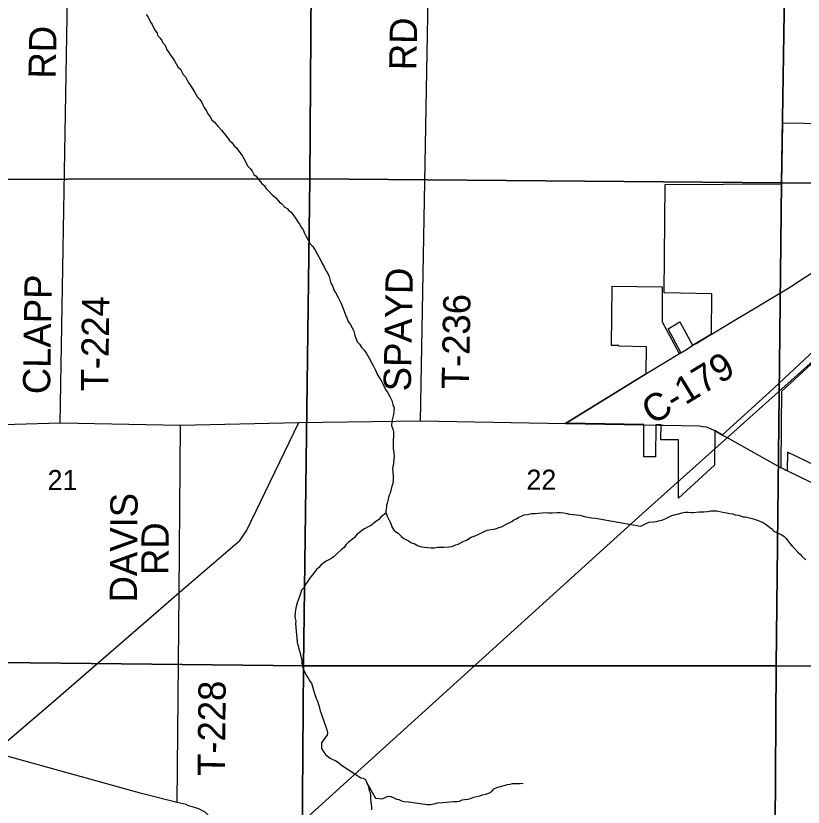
# Model space of a CAD drawing. Extents: x -8.5 to 18.7, y -20.3 to 7.
# Drawn here: x 4.267 to 7.549, y -7.375 to -4.076 of the extents above; entities that cross this region are included whole.
import ezdxf

# ---------------------------------------------------------------- set-up
doc = ezdxf.new("R2010")
doc.units = 0
for name, color, linetype in [('GM_X_Corporation', 7, 'Continuous'), ('GM_X_County_Road', 7, 'Continuous'), ('GM_X_County_Road_Text', 7, 'Continuous'), ('GM_X_Minor_River', 7, 'Continuous'), ('GM_X_Rail_Line', 7, 'Continuous'), ('GM_X_Section', 7, 'Continuous'), ('GM_X_Section_Text', 7, 'Continuous'), ('GM_X_Township_Road', 7, 'Continuous'), ('GM_X_Township_Road_Text', 7, 'Continuous')]:
    doc.layers.add(name, color=color, linetype=linetype)

msp = doc.modelspace()

# ---------------------------------------------------------------- linework, layer by layer
at = {"layer": 'GM_X_Corporation'}
for points in [[(7.6162, -5.4517), (7.4083, -5.6456), (7.2125, -5.8228), (7.1812, -5.8053), (7.1796, -5.9498), (7.0292, -6.0874), (7.0295, -5.8438), (6.9564, -5.8442), (6.9568, -5.7814), (6.9349, -5.7808), (6.9342, -5.914), (6.8848, -5.9143), (6.8853, -5.7799), (6.5584, -5.7741), (6.8949, -5.5666), (6.8964, -5.456), (6.7814, -5.4539), (6.7811, -5.4507), (6.75, -5.4505), (6.7532, -5.2038), (6.9614, -5.2056), (6.9611, -5.3523), (7.0324, -5.4834), (7.0392, -5.4793), (6.9858, -5.381), (7.0347, -5.3519), (7.0879, -5.4498), (7.1663, -5.4023), (7.168, -5.2346), (6.9698, -5.2317), (6.9742, -4.7789), (7.4606, -4.7767), (7.4642, -4.5224), (7.6393, -4.5249)], [(7.599, -5.9513), (7.4835, -5.8949), (7.483, -5.9725), (7.4579, -5.9599), (7.4591, -5.782), (7.4601, -5.6404), (7.7395, -5.3837)]]:
    msp.add_lwpolyline(points, dxfattribs=at)
at = {"layer": 'GM_X_County_Road'}
for p, q in [((7.5189, -5.1914), (7.6035, -5.1361)), ((7.364, -5.2848), (7.3984, -5.2641)), ((5.4467, -5.7719), (5.954, -5.7639)), ((5.954, -5.7639), (6.5588, -5.7752)), ((6.5588, -5.7752), (6.8856, -5.781)), ((6.8856, -5.781), (6.9468, -5.7821)), ((6.9468, -5.7821), (6.9672, -5.7824)), ((7.2414, -5.8398), (7.4548, -5.959))]:
    msp.add_line(p, q, dxfattribs=at)
for points in [[(7.4501, -5.2332), (7.5071, -5.1991), (7.5189, -5.1914)], [(7.3984, -5.2641), (7.4104, -5.2569), (7.4501, -5.2332)], [(7.2089, -5.3779), (7.2538, -5.3509), (7.364, -5.2848)], [(7.1037, -5.4416), (7.1668, -5.4034), (7.19, -5.3894), (7.2089, -5.3779)], [(7.0553, -5.4709), (7.0884, -5.4509), (7.1037, -5.4416)], [(7.0379, -5.4814), (7.0396, -5.4804), (7.0553, -5.4709)], [(6.9005, -5.5646), (6.9742, -5.52), (7.0329, -5.4845), (7.0379, -5.4814)], [(6.5588, -5.7752), (6.8954, -5.5677), (6.9005, -5.5646)], [(1.4386, -6.2679), (1.6338, -6.289), (1.9724, -6.3285), (2.2604, -6.3598), (2.4084, -6.3158), (2.9288, -6.1532), (3.447, -5.9921), (3.9681, -5.8356), (4.1679, -5.781), (4.452, -5.7727), (4.9537, -5.7822), (5.4467, -5.7719)], [(4.9478, -6.4796), (5.2004, -6.2633), (5.2283, -6.2227), (5.4467, -5.7719)], [(6.9672, -5.7824), (7.1163, -5.7851), (7.1314, -5.7876), (7.1464, -5.7902), (7.1761, -5.8033), (7.1872, -5.8095)], [(7.1872, -5.8095), (7.2129, -5.8239), (7.2414, -5.8398)], [(7.4548, -5.959), (7.4583, -5.961), (7.4738, -5.9688)], [(7.4738, -5.9688), (7.4834, -5.9736), (7.7157, -6.0848), (7.8622, -6.1507), (7.995, -6.2131), (8.0385, -6.2304), (8.0583, -6.2383), (8.0724, -6.2443), (8.075, -6.2454), (8.0822, -6.2476)], [(2.4374, -8.6715), (2.9094, -8.262), (3.4268, -7.8159), (4.1748, -7.1472), (4.4142, -6.9428), (4.8208, -6.5915), (4.9478, -6.4796)]]:
    msp.add_lwpolyline(points, dxfattribs=at)
at = {"layer": 'GM_X_Minor_River'}
for points in [[(4.8102, -4.0712), (4.8192, -4.082), (4.8281, -4.1033), (4.8356, -4.1125), (4.8452, -4.1339), (4.8564, -4.1484), (4.8578, -4.1575), (4.869, -4.1698), (4.8758, -4.179), (4.8802, -4.1897), (4.8892, -4.1989), (4.8973, -4.2187), (4.9063, -4.2309), (4.9122, -4.2401), (4.9205, -4.2516), (4.9294, -4.2638), (4.9428, -4.289), (4.9533, -4.299), (4.9652, -4.3211), (4.9749, -4.3311), (4.9861, -4.3525), (4.9958, -4.3663), (5.0047, -4.3815), (5.0129, -4.3961), (5.024, -4.4152), (5.0345, -4.4259), (5.0427, -4.4381), (5.0472, -4.4473), (5.0531, -4.4587), (5.0613, -4.4717), (5.0695, -4.4862), (5.077, -4.4969), (5.0844, -4.5099), (5.0957, -4.5192), (5.1099, -4.5368), (5.1241, -4.5536), (5.1338, -4.5651), (5.1421, -4.5758), (5.1578, -4.5965), (5.1683, -4.6042), (5.178, -4.6187), (5.187, -4.6272), (5.1945, -4.6364), (5.2057, -4.6517), (5.2124, -4.6616), (5.2183, -4.6716), (5.2228, -4.6815), (5.2324, -4.7021), (5.2444, -4.7128), (5.2526, -4.7243), (5.2593, -4.7373), (5.2691, -4.745), (5.2803, -4.7595), (5.293, -4.7748), (5.302, -4.7841), (5.3095, -4.7948), (5.3222, -4.8078), (5.3365, -4.8224), (5.3508, -4.8347), (5.3665, -4.8538), (5.3763, -4.86), (5.389, -4.8738), (5.3988, -4.8792), (5.4063, -4.8892), (5.4153, -4.8953), (5.4265, -4.9099), (5.4332, -4.9198), (5.4429, -4.9351), (5.4496, -4.9451), (5.4571, -4.9573), (5.4653, -4.9688), (5.4712, -4.9817), (5.4794, -4.9985), (5.4861, -5.0107), (5.4935, -5.0252), (5.5047, -5.0383), (5.5159, -5.0566), (5.5233, -5.0681), (5.53, -5.0803), (5.539, -5.0956), (5.5441, -5.1093), (5.5523, -5.1231)], [(5.5523, -5.1231), (5.559, -5.1383), (5.5672, -5.1505), (5.5738, -5.1635), (5.5804, -5.1902), (5.587, -5.2024), (5.5944, -5.2222), (5.6011, -5.2314), (5.6056, -5.2413), (5.613, -5.2528), (5.6189, -5.2665), (5.6249, -5.2779), (5.6308, -5.2932), (5.6359, -5.3077), (5.6411, -5.3229), (5.6477, -5.3359), (5.6529, -5.3504), (5.6603, -5.3618), (5.6693, -5.3764), (5.6745, -5.3871), (5.6788, -5.4038), (5.6817, -5.4137), (5.6854, -5.4229), (5.6906, -5.4358), (5.6996, -5.445), (5.71, -5.4603), (5.719, -5.4703), (5.7287, -5.4833), (5.7406, -5.5039), (5.751, -5.5238), (5.7585, -5.536), (5.7644, -5.5474), (5.7762, -5.5749), (5.7852, -5.5879), (5.7911, -5.5994), (5.8001, -5.6154), (5.8045, -5.6253), (5.8104, -5.6375), (5.8179, -5.6482), (5.8276, -5.6658), (5.8342, -5.6803), (5.8393, -5.6971), (5.8437, -5.7123), (5.8436, -5.7237), (5.8411, -5.7381), (5.8348, -5.7653), (5.8338, -5.7835), (5.8382, -5.7988), (5.8418, -5.8102), (5.8416, -5.8322), (5.8407, -5.8428), (5.8403, -5.88), (5.8423, -5.8998), (5.8437, -5.9135), (5.8428, -5.9256), (5.8419, -5.9355), (5.8411, -5.9446), (5.8394, -5.9552), (5.8378, -5.9643), (5.8397, -5.9939), (5.8396, -6.0106), (5.8386, -6.0258), (5.8347, -6.0371), (5.8275, -6.0659), (5.8221, -6.0765), (5.8189, -6.0909), (5.8149, -6.1075), (5.8118, -6.1166), (5.8117, -6.1257), (5.8093, -6.1363), (5.8099, -6.147), (5.8158, -6.1622), (5.8203, -6.1729), (5.8262, -6.1843), (5.8314, -6.1965), (5.8351, -6.2057), (5.8447, -6.221), (5.8628, -6.2341), (5.874, -6.2456), (5.8853, -6.2548), (5.9042, -6.2649), (5.9162, -6.2726), (5.9276, -6.2758), (5.9449, -6.2858), (5.96, -6.2898), (5.9706, -6.2914), (5.9835, -6.2923), (5.9979, -6.294), (6.0131, -6.2934), (6.0245, -6.2912), (6.0374, -6.2914), (6.0518, -6.2908), (6.0715, -6.2902), (6.0852, -6.2889), (6.1012, -6.2814), (6.1104, -6.2785), (6.1317, -6.2673), (6.1462, -6.2614), (6.1646, -6.2495), (6.1783, -6.2458), (6.192, -6.2399)], [(5.8094, -6.1488), (5.8038, -6.153), (5.7892, -6.1657), (5.7785, -6.177), (5.7685, -6.1845), (5.7594, -6.1905), (5.7502, -6.1987), (5.7387, -6.2054), (5.7212, -6.2143), (5.7097, -6.2211), (5.699, -6.2316), (5.6898, -6.2375), (5.679, -6.2503), (5.6691, -6.2586), (5.6545, -6.2706), (5.6446, -6.2796), (5.636, -6.2931), (5.6253, -6.3014), (5.6069, -6.3179), (5.5939, -6.3299), (5.584, -6.3366), (5.5725, -6.3433), (5.5611, -6.3493), (5.5473, -6.3598), (5.5381, -6.3657), (5.5304, -6.3755), (5.5205, -6.3838), (5.512, -6.3951), (5.502, -6.4079), (5.4912, -6.4222), (5.4842, -6.4327), (5.475, -6.4471), (5.4688, -6.4591), (5.458, -6.4704), (5.4533, -6.4848), (5.4478, -6.5014), (5.4439, -6.5113), (5.44, -6.5234), (5.4352, -6.5385), (5.4336, -6.5522), (5.4319, -6.5628), (5.431, -6.5787), (5.4316, -6.5878), (5.4338, -6.6), (5.4329, -6.6098), (5.4343, -6.625), (5.4356, -6.6425), (5.437, -6.6547), (5.4383, -6.6699), (5.4404, -6.6881), (5.444, -6.7026), (5.4469, -6.7155), (5.4505, -6.727), (5.4534, -6.7414), (5.4593, -6.7612), (5.4591, -6.7734), (5.4613, -6.7848), (5.4649, -6.7962), (5.4679, -6.8053), (5.4731, -6.8145), (5.4775, -6.8252), (5.4857, -6.8374), (5.4924, -6.8489), (5.4991, -6.8581), (5.505, -6.8779), (5.5094, -6.8908), (5.513, -6.9045), (5.5204, -6.9243), (5.5248, -6.9335), (5.5285, -6.9465), (5.5314, -6.9556), (5.5365, -6.9739), (5.5402, -6.9845), (5.5446, -6.9967), (5.5483, -7.0074), (5.5541, -7.0249), (5.5593, -7.0402), (5.5637, -7.0531), (5.5666, -7.0653), (5.5657, -7.0752), (5.5542, -7.0879), (5.5488, -7.097), (5.5418, -7.1068), (5.5409, -7.1174), (5.5416, -7.1296), (5.549, -7.141), (5.5579, -7.1556), (5.567, -7.1617), (5.5775, -7.1709), (5.5873, -7.1764), (5.5971, -7.1795), (5.6084, -7.1857), (5.6205, -7.1957), (5.6295, -7.2019), (5.6528, -7.2181), (5.6844, -7.2389), (5.7048, -7.252), (5.7146, -7.2537), (5.7244, -7.2591), (5.7296, -7.2705)], [(6.192, -6.2399), (6.2057, -6.2332), (6.2164, -6.2272), (6.2324, -6.2206), (6.2666, -6.2141), (6.2818, -6.2097), (6.2918, -6.206), (6.3108, -6.1948), (6.3215, -6.1912), (6.3345, -6.1845), (6.3437, -6.1777), (6.3543, -6.1733), (6.3643, -6.1666), (6.3772, -6.1599), (6.3864, -6.1569), (6.3993, -6.1548), (6.4176, -6.1512), (6.432, -6.1513), (6.4456, -6.15), (6.4616, -6.1479), (6.4737, -6.1472), (6.4881, -6.1482), (6.5033, -6.1476), (6.5231, -6.1462), (6.5382, -6.1464), (6.5511, -6.1481), (6.5647, -6.1513), (6.5738, -6.1529), (6.5897, -6.1546), (6.6049, -6.1562), (6.6178, -6.1579), (6.6314, -6.1618), (6.642, -6.1642), (6.6533, -6.1666), (6.6662, -6.169), (6.6836, -6.1707), (6.8729, -6.2039)], [(6.8729, -6.2039), (6.9057, -6.1872), (6.9255, -6.1848), (6.9384, -6.1847), (6.9459, -6.1816), (6.9603, -6.1785), (6.974, -6.1732), (6.9884, -6.1655), (7.002, -6.1586), (7.0172, -6.1547), (7.0308, -6.1524), (7.0429, -6.1485), (7.0574, -6.1454), (7.0703, -6.1453), (7.0832, -6.146), (7.0915, -6.1468), (7.1029, -6.1452), (7.1173, -6.1436), (7.1355, -6.1435), (7.1507, -6.1427), (7.1644, -6.1403), (7.1765, -6.1395), (7.1894, -6.1402), (7.2016, -6.1424), (7.2137, -6.1454), (7.2289, -6.1484), (7.2434, -6.1506), (7.2555, -6.1528), (7.2639, -6.1558), (7.2791, -6.158), (7.2882, -6.161), (7.2981, -6.164), (7.3057, -6.1647), (7.3141, -6.1654), (7.3255, -6.1684), (7.3361, -6.1714), (7.346, -6.1744), (7.3574, -6.1789), (7.3711, -6.1834), (7.3825, -6.1887), (7.3909, -6.1939), (7.4015, -6.2015), (7.4137, -6.2113), (7.4214, -6.2158), (7.4237, -6.2234), (7.4374, -6.2302), (7.4571, -6.2377), (7.4678, -6.2452), (7.477, -6.2536), (7.4861, -6.2664), (7.4953, -6.2778), (7.5037, -6.2869), (7.5152, -6.2997), (7.5266, -6.3118), (7.5365, -6.3209), (7.5434, -6.3285), (7.5602, -6.3436)], [(5.7296, -7.2705), (5.7668, -7.337), (5.7941, -7.3403), (5.8101, -7.3336), (5.8192, -7.3284), (5.8298, -7.3308), (5.8396, -7.3347), (5.854, -7.3409), (5.8638, -7.3433), (5.8751, -7.348), (5.8865, -7.3512), (5.9047, -7.3529), (5.916, -7.3545), (5.9319, -7.357), (5.9425, -7.3578), (5.963, -7.3611), (5.9812, -7.3643), (5.9948, -7.3637), (6.0108, -7.3608), (6.026, -7.3572), (6.0473, -7.3559), (6.0761, -7.3524), (6.0921, -7.3518), (6.1057, -7.3505), (6.1164, -7.3491), (6.1271, -7.3446), (6.1377, -7.3425), (6.1521, -7.3419), (6.162, -7.3389), (6.1757, -7.333), (6.1887, -7.3301), (6.2016, -7.328), (6.2107, -7.3235), (6.226, -7.3199), (6.2389, -7.3162), (6.2511, -7.3088), (6.2596, -7.2982), (6.2764, -7.2908), (6.3022, -7.2842), (6.3167, -7.2798), (6.3273, -7.2784), (6.3372, -7.2763), (6.3592, -7.2765), (6.3698, -7.2766), (6.382, -7.2745)], [(5.7296, -7.2705), (5.7355, -7.2858), (5.7384, -7.2979), (5.7421, -7.3086), (5.745, -7.3193), (5.7456, -7.3284), (5.7462, -7.3413), (5.7476, -7.3535), (5.749, -7.3634), (5.7497, -7.3725), (5.7503, -7.3854)]]:
    msp.add_lwpolyline(points, dxfattribs=at)
at = {"layer": 'GM_X_Rail_Line'}
msp.add_lwpolyline([(1.838, -10.6862), (2.1974, -10.3661), (2.8053, -9.8305), (3.4123, -9.2873), (4.0286, -8.7279), (4.7575, -8.0687), (5.3952, -7.4956), (6.8786, -6.1515), (7.9737, -5.1713), (8.488, -4.679), (8.8174, -4.395), (9.2327, -4.0082), (9.3799, -3.8857)], dxfattribs=at)
at = {"layer": 'GM_X_Section'}
for points in [[(7.4906, -2.7325), (7.4589, -4.7722), (5.4925, -4.7558), (5.5072, -2.7563)], [(9.5129, -2.7521), (9.4964, -4.7842), (7.4589, -4.7722), (7.4906, -2.7325)], [(5.5072, -2.7563), (5.4925, -4.7558), (3.4732, -4.7592), (3.5091, -2.759)], [(5.4925, -4.7558), (5.4662, -6.7863), (3.4403, -6.7639), (3.4732, -4.7592)], [(7.4589, -4.7722), (7.4371, -6.7861), (5.4662, -6.7863), (5.4925, -4.7558)], [(7.4589, -4.7722), (9.4964, -4.7842), (9.4685, -6.7898), (7.4371, -6.7861)], [(5.4662, -6.7863), (5.4507, -8.7904), (3.4092, -8.7072), (3.4403, -6.7639)], [(7.4371, -6.7861), (7.4236, -8.8084), (5.4507, -8.7904), (5.4662, -6.7863)], [(7.4371, -6.7861), (9.4685, -6.7898), (9.4459, -8.8098), (7.4236, -8.8084)]]:
    msp.add_lwpolyline(points, close=True, dxfattribs=at)
at = {"layer": 'GM_X_Township_Road'}
msp.add_line((4.452, -5.7727), (4.4873, -3.7724), dxfattribs=at)
for points in [[(5.954, -5.7639), (5.9899, -3.7704), (5.9958, -3.3393), (6.0067, -2.8482), (6.0071, -2.8282)], [(4.9399, -7.3547), (4.9478, -6.4796), (4.9537, -5.7822)], [(5.5575, -7.9719), (5.2496, -7.5967), (5.0569, -7.3961), (5.0305, -7.382), (4.998, -7.3724), (4.9875, -7.3691), (4.9769, -7.3637), (4.9399, -7.3547), (4.7909, -7.3174), (4.1748, -7.1472), (4.0087, -7.0875), (3.9421, -7.072), (3.5416, -7.0512), (3.3143, -6.8789), (3.1173, -6.7101), (3.0288, -6.5445), (2.9343, -6.3782), (2.9295, -6.3006), (2.9288, -6.1532)]]:
    msp.add_lwpolyline(points, dxfattribs=at)

# ---------------------------------------------------------------- texts
at = {"layer": 'GM_X_County_Road_Text'}
msp.add_text('C-179', height=0.11364, rotation=31.4252, dxfattribs=at).set_placement((6.9208, -5.7839))
at = {"layer": 'GM_X_Section_Text'}
for s, p in [('21', (4.3998, -6.0532)), ('22', (6.3956, -6.0516))]:
    msp.add_text(s, height=0.08371, rotation=0, dxfattribs=at).set_placement(p)
at = {"layer": 'GM_X_Township_Road_Text'}
for s, rotation, p in [('RD', 89.0128, (5.9368, -4.304)), ('RD', 89.0128, (4.4335, -4.339)), ('SPAYD', 88.9513, (5.9134, -5.6423)), ('CLAPP', 89.1157, (4.4101, -5.6541)), ('T-236', 88.8773, (6.1553, -5.6337)), ('T-224', 89.1579, (4.652, -5.6427)), ('DAVIS', 89.5493, (4.7718, -6.5217)), ('RD', 89.5045, (4.9035, -6.4077)), ('T-228', 89.4386, (5.1387, -7.2451))]:
    msp.add_text(s, height=0.11364, rotation=rotation, dxfattribs=at).set_placement(p)

doc.saveas('drawing.dxf')
